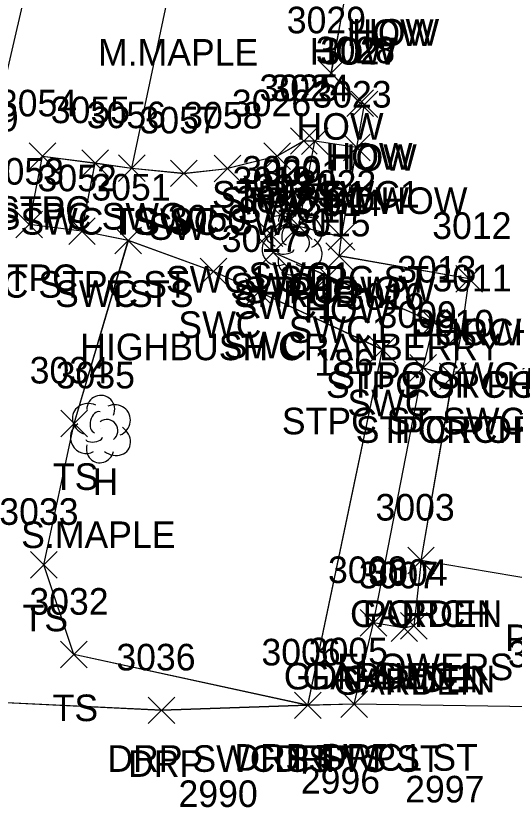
# Model space of a CAD drawing. Extents: x 1554668 to 1563881, y 831386 to 834374.
# Drawn here: x 1562324.3 to 1562361.7, y 832881 to 832940.2 of the extents above; entities that cross this region are included whole.
import ezdxf

# ---------------------------------------------------------------- set-up
doc = ezdxf.new("R2010")
doc.units = 0
for name, color, linetype in [('L_A', 7, 'Continuous'), ('L_C', 7, 'Continuous'), ('L_I', 7, 'Continuous'), ('L_TIC', 7, 'Continuous'), ('LAPB', 7, 'Continuous'), ('LBC', 7, 'Continuous'), ('LBF', 7, 'Continuous'), ('LELB', 7, 'Continuous'), ('LSH', 7, 'Continuous'), ('LTD', 7, 'Continuous'), ('R_A', 7, 'Continuous'), ('R_I', 7, 'Continuous'), ('R_TIC', 7, 'Continuous'), ('RDP', 7, 'Continuous'), ('RSW', 7, 'Continuous')]:
    doc.layers.add(name, color=color, linetype=linetype)

msp = doc.modelspace()

# ---------------------------------------------------------------- linework, layer by layer
at = {"layer": 'L_TIC'}
for points in [[(1562346.972, 832934.898), (1562348.972, 832936.898)], [(1562348.972, 832934.898), (1562346.972, 832936.898)], [(1562349.149, 832932.641), (1562351.149, 832934.641)], [(1562351.149, 832932.641), (1562349.149, 832934.641)], [(1562349.474, 832932.561), (1562351.474, 832934.561)], [(1562351.474, 832932.561), (1562349.474, 832934.561)], [(1562345.729, 832929.795), (1562347.729, 832931.795)], [(1562347.729, 832929.795), (1562345.729, 832931.795)], [(1562348.891, 832929.316), (1562350.891, 832931.316)], [(1562350.891, 832929.316), (1562348.891, 832931.316)], [(1562348.891, 832929.316), (1562350.891, 832931.316)], [(1562350.891, 832929.316), (1562348.891, 832931.316)], [(1562325.275, 832928.654), (1562327.275, 832930.654)], [(1562327.275, 832928.654), (1562325.275, 832930.654)], [(1562329.242, 832928.144), (1562331.242, 832930.144)], [(1562331.242, 832928.144), (1562329.242, 832930.144)], [(1562331.997, 832927.766), (1562333.997, 832929.766)], [(1562333.997, 832927.766), (1562331.997, 832929.766)], [(1562324.287, 832923.522), (1562326.287, 832925.522)], [(1562326.287, 832923.522), (1562324.287, 832925.522)], [(1562344.526, 832923.409), (1562346.526, 832925.409)], [(1562346.526, 832923.409), (1562344.526, 832925.409)], [(1562328.249, 832923.024), (1562330.249, 832925.024)], [(1562330.249, 832923.024), (1562328.249, 832925.024)], [(1562347.734, 832922.609), (1562349.734, 832924.609)], [(1562349.734, 832922.609), (1562347.734, 832924.609)], [(1562347.734, 832922.609), (1562349.734, 832924.609)], [(1562349.734, 832922.609), (1562347.734, 832924.609)], [(1562331.724, 832922.328), (1562333.724, 832924.328)], [(1562333.724, 832922.328), (1562331.724, 832924.328)], [(1562347.552, 832921.156), (1562349.552, 832923.156)], [(1562349.552, 832921.156), (1562347.552, 832923.156)], [(1562357.321, 832919.438), (1562359.321, 832921.438)], [(1562359.321, 832919.438), (1562357.321, 832921.438)], [(1562357.321, 832919.438), (1562359.321, 832921.438)], [(1562359.321, 832919.438), (1562357.321, 832921.438)], [(1562354.69, 832916.16), (1562356.69, 832918.16)], [(1562356.69, 832916.16), (1562354.69, 832918.16)], [(1562356.767, 832915.497), (1562358.767, 832917.497)], [(1562358.767, 832915.497), (1562356.767, 832917.497)], [(1562356.767, 832915.497), (1562358.767, 832917.497)], [(1562358.767, 832915.497), (1562356.767, 832917.497)], [(1562353.869, 832912.753), (1562355.869, 832914.753)], [(1562355.869, 832912.753), (1562353.869, 832914.753)], [(1562356.106, 832912.111), (1562358.106, 832914.111)], [(1562358.106, 832912.111), (1562356.106, 832914.111)], [(1562356.106, 832912.111), (1562358.106, 832914.111)], [(1562358.106, 832912.111), (1562356.106, 832914.111)], [(1562327.658, 832908.574), (1562329.658, 832910.574)], [(1562329.658, 832908.574), (1562327.658, 832910.574)], [(1562325.378, 832897.947), (1562327.378, 832899.947)], [(1562327.378, 832897.947), (1562325.378, 832899.947)], [(1562353.707, 832898.27), (1562355.707, 832900.27)], [(1562355.707, 832898.27), (1562353.707, 832900.27)], [(1562353.707, 832898.27), (1562355.707, 832900.27)], [(1562355.707, 832898.27), (1562353.707, 832900.27)], [(1562350.142, 832893.573), (1562352.142, 832895.573)], [(1562352.142, 832893.573), (1562350.142, 832895.573)], [(1562352.456, 832893.173), (1562354.456, 832895.173)], [(1562354.456, 832893.173), (1562352.456, 832895.173)], [(1562353.171, 832893.365), (1562355.171, 832895.365)], [(1562355.171, 832893.365), (1562353.171, 832895.365)], [(1562327.636, 832891.192), (1562329.636, 832893.192)], [(1562329.636, 832891.192), (1562327.636, 832893.192)], [(1562345.198, 832887.38), (1562347.198, 832889.38)], [(1562347.198, 832887.38), (1562345.198, 832889.38)]]:
    msp.add_lwpolyline(points, dxfattribs=at)
at = {"layer": 'LAPB'}
for points in [[(1562354.707, 832899.27), (1562354.171, 832894.365), (1562353.456, 832894.173), (1562351.142, 832894.573)], [(1562354.708, 832899.274), (1562354.176, 832894.369), (1562353.461, 832894.177), (1562351.145, 832894.576)], [(1562354.708, 832899.274), (1562354.176, 832894.369), (1562353.461, 832894.177), (1562351.145, 832894.576)], [(1562354.708, 832899.274), (1562354.176, 832894.369), (1562353.461, 832894.177), (1562351.145, 832894.576)]]:
    msp.add_lwpolyline(points, dxfattribs=at)
at = {"layer": 'LBC'}
for points in [[(1562358.321, 832920.438), (1562348.552, 832922.156), (1562348.734, 832923.609), (1562349.891, 832930.316), (1562350.474, 832933.561), (1562350.149, 832933.641), (1562347.972, 832935.898), (1562348.977, 832941.538), (1562351.74, 832942.941), (1562352.149, 832942.969), (1562352.761, 832946.308), (1562367.703, 832943.769), (1562368.33, 832948.422), (1562383.303, 832945.802)], [(1562358.328, 832920.443), (1562348.553, 832922.16), (1562348.735, 832923.612), (1562349.892, 832930.319), (1562350.474, 832933.563), (1562350.15, 832933.645), (1562347.978, 832935.903), (1562348.984, 832941.544), (1562351.739, 832942.942), (1562352.147, 832942.973), (1562352.76, 832946.31), (1562367.705, 832943.767), (1562368.327, 832948.426), (1562383.305, 832945.799)], [(1562358.328, 832920.443), (1562348.553, 832922.16), (1562348.735, 832923.612), (1562349.892, 832930.319), (1562350.474, 832933.563), (1562350.15, 832933.645), (1562347.978, 832935.903), (1562348.984, 832941.544), (1562351.739, 832942.942), (1562352.147, 832942.973), (1562352.76, 832946.31), (1562367.705, 832943.767), (1562368.327, 832948.426), (1562383.305, 832945.799)], [(1562358.328, 832920.443), (1562348.553, 832922.16), (1562348.735, 832923.612), (1562349.892, 832930.319), (1562350.474, 832933.563), (1562350.15, 832933.645), (1562347.978, 832935.903), (1562348.984, 832941.544), (1562351.739, 832942.942), (1562352.147, 832942.973), (1562352.76, 832946.31), (1562367.705, 832943.767), (1562368.327, 832948.426), (1562383.305, 832945.799)]]:
    msp.add_lwpolyline(points, dxfattribs=at)
at = {"layer": 'LBF'}
for points in [[(1562349.891, 832930.316), (1562346.729, 832930.795)], [(1562349.892, 832930.319), (1562346.731, 832930.798)], [(1562349.892, 832930.319), (1562346.731, 832930.798)], [(1562349.892, 832930.319), (1562346.731, 832930.798)], [(1562329.249, 832924.024), (1562325.287, 832924.522), (1562326.275, 832929.654), (1562330.242, 832929.144)], [(1562329.249, 832924.027), (1562325.29, 832924.526), (1562326.279, 832929.659), (1562330.249, 832929.15)], [(1562329.249, 832924.027), (1562325.29, 832924.526), (1562326.279, 832929.659), (1562330.249, 832929.15)], [(1562329.249, 832924.027), (1562325.29, 832924.526), (1562326.279, 832929.659), (1562330.249, 832929.15)], [(1562345.525, 832924.411), (1562348.735, 832923.612)], [(1562345.525, 832924.411), (1562348.735, 832923.612)], [(1562345.525, 832924.411), (1562348.735, 832923.612)], [(1562345.526, 832924.409), (1562348.734, 832923.609)], [(1562365.387, 832897.458), (1562354.707, 832899.27), (1562357.106, 832913.111), (1562357.767, 832916.497), (1562358.321, 832920.438)], [(1562365.391, 832897.462), (1562354.708, 832899.274), (1562357.112, 832913.116), (1562357.767, 832916.499), (1562358.328, 832920.443)], [(1562365.391, 832897.462), (1562354.708, 832899.274), (1562357.112, 832913.116), (1562357.767, 832916.499), (1562358.328, 832920.443)], [(1562365.391, 832897.462), (1562354.708, 832899.274), (1562357.112, 832913.116), (1562357.767, 832916.499), (1562358.328, 832920.443)], [(1562357.767, 832916.497), (1562355.69, 832917.16)], [(1562357.767, 832916.499), (1562355.694, 832917.163)], [(1562357.767, 832916.499), (1562355.694, 832917.163)], [(1562357.767, 832916.499), (1562355.694, 832917.163)], [(1562354.869, 832913.753), (1562357.106, 832913.111)], [(1562354.871, 832913.757), (1562357.112, 832913.116)], [(1562354.871, 832913.757), (1562357.112, 832913.116)], [(1562354.871, 832913.757), (1562357.112, 832913.116)]]:
    msp.add_lwpolyline(points, dxfattribs=at)
at = {"layer": 'LELB'}
for points in [[(1562320.933, 832888.699), (1562319.855, 832898.005), (1562321.79, 832909.949), (1562321.89, 832928.532), (1562326.185, 832947.071), (1562330.263, 832960.897)], [(1562320.937, 832888.702), (1562319.857, 832898.008), (1562321.794, 832909.953), (1562321.888, 832928.533), (1562326.19, 832947.076), (1562330.263, 832960.896)], [(1562320.937, 832888.702), (1562319.857, 832898.008), (1562321.794, 832909.953), (1562321.888, 832928.533), (1562326.19, 832947.076), (1562330.263, 832960.896)], [(1562320.937, 832888.702), (1562319.857, 832898.008), (1562321.794, 832909.953), (1562321.888, 832928.533), (1562326.19, 832947.076), (1562330.263, 832960.896)], [(1562332.997, 832928.766), (1562336.513, 832945.467), (1562340.385, 832956.799), (1562362.76, 832955.082), (1562385.034, 832951.602)], [(1562333.002, 832928.77), (1562336.512, 832945.469), (1562340.385, 832956.797), (1562362.759, 832955.082), (1562385.031, 832951.604)], [(1562333.002, 832928.77), (1562336.512, 832945.469), (1562340.385, 832956.797), (1562362.759, 832955.082), (1562385.031, 832951.604)], [(1562333.002, 832928.77), (1562336.512, 832945.469), (1562340.385, 832956.797), (1562362.759, 832955.082), (1562385.031, 832951.604)], [(1562346.198, 832888.38), (1562328.636, 832892.192), (1562326.378, 832898.947), (1562328.658, 832909.574), (1562332.724, 832923.328)], [(1562346.204, 832888.384), (1562328.636, 832892.196), (1562326.383, 832898.951), (1562328.662, 832909.579), (1562332.73, 832923.333)], [(1562346.204, 832888.384), (1562328.636, 832892.196), (1562326.383, 832898.951), (1562328.662, 832909.579), (1562332.73, 832923.333)], [(1562346.204, 832888.384), (1562328.636, 832892.196), (1562326.383, 832898.951), (1562328.662, 832909.579), (1562332.73, 832923.333)]]:
    msp.add_lwpolyline(points, dxfattribs=at)
at = {"layer": 'LSH'}
msp.add_line((1562345.006, 832923.326), (1562345.006, 832923.326), dxfattribs=at)
msp.add_line((1562345.006, 832923.326), (1562345.006, 832923.326), dxfattribs=at)
msp.add_arc((1562345.053, 832924.76), 1.047, 335.52715, 180.95627, dxfattribs=at)
for centre, major_axis, ratio, start_param, end_param in [((1562344.214, 832923.993), (1.21, -0.512), 0.895232, 1.570796, 4.712389), ((1562346.048, 832923.91), (-1.141, -0.483), 0.949671, 1.570796, 4.712389), ((1562344.798, 832923.785), (-0.208, -0.792), 0.645439, 3.141593, 6.283185), ((1562345.506, 832923.16), (-0.5, 0.667), 0.989748, 3.141593, 6.283185), ((1562343.923, 832922.618), (0.584, -1.042), 0.959034, 3.141593, 6.283185), ((1562346.006, 832922.493), (-1.09, 0.792), 0.841452, 1.570796, 4.712389), ((1562344.548, 832922.576), (-0.625, -0.083), 0.423636, 0, 3.141593), ((1562345.006, 832921.826), (0.265, 1.061), 0.942809, 1.570796, 4.712389)]:
    msp.add_ellipse(centre, major_axis=major_axis, ratio=ratio, start_param=start_param, end_param=end_param, dxfattribs=at)
at = {"layer": 'LTD'}
msp.add_line((1562330.616, 832909.203), (1562330.616, 832909.203), dxfattribs=at)
msp.add_line((1562330.616, 832909.203), (1562330.616, 832909.203), dxfattribs=at)
msp.add_arc((1562330.663, 832910.637), 1.047, 335.52715, 180.95627, dxfattribs=at)
for centre, major_axis, ratio, start_param, end_param in [((1562329.824, 832909.87), (1.21, -0.512), 0.895232, 1.570796, 4.712389), ((1562331.658, 832909.787), (-1.141, -0.483), 0.949671, 1.570796, 4.712389), ((1562330.408, 832909.661), (-0.208, -0.792), 0.645439, 3.141593, 6.283185), ((1562331.116, 832909.037), (-0.5, 0.667), 0.989748, 3.141593, 6.283185), ((1562329.533, 832908.495), (0.584, -1.042), 0.959034, 3.141593, 6.283185), ((1562331.616, 832908.37), (-1.09, 0.792), 0.841452, 1.570796, 4.712389), ((1562330.158, 832908.453), (-0.625, -0.083), 0.423636, 0, 3.141593), ((1562330.616, 832907.703), (0.265, 1.061), 0.942809, 1.570796, 4.712389)]:
    msp.add_ellipse(centre, major_axis=major_axis, ratio=ratio, start_param=start_param, end_param=end_param, dxfattribs=at)
at = {"layer": 'R_TIC'}
for points in [[(1562344.91, 832929.803), (1562346.91, 832931.803)], [(1562346.91, 832929.803), (1562344.91, 832931.803)], [(1562345.729, 832929.795), (1562347.729, 832931.795)], [(1562347.729, 832929.795), (1562345.729, 832931.795)], [(1562342.9, 832928.666), (1562344.9, 832930.666)], [(1562344.9, 832928.666), (1562342.9, 832930.666)], [(1562329.242, 832928.144), (1562331.242, 832930.144)], [(1562331.242, 832928.144), (1562329.242, 832930.144)], [(1562331.997, 832927.766), (1562333.997, 832929.766)], [(1562333.997, 832927.766), (1562331.997, 832929.766)], [(1562335.908, 832927.372), (1562337.908, 832929.372)], [(1562337.908, 832927.372), (1562335.908, 832929.372)], [(1562339.187, 832927.742), (1562341.187, 832929.742)], [(1562341.187, 832927.742), (1562339.187, 832929.742)], [(1562339.187, 832927.742), (1562341.187, 832929.742)], [(1562341.187, 832927.742), (1562339.187, 832929.742)], [(1562343.709, 832923.674), (1562345.709, 832925.674)], [(1562345.709, 832923.674), (1562343.709, 832925.674)], [(1562344.526, 832923.409), (1562346.526, 832925.409)], [(1562346.526, 832923.409), (1562344.526, 832925.409)], [(1562328.249, 832923.024), (1562330.249, 832925.024)], [(1562330.249, 832923.024), (1562328.249, 832925.024)], [(1562342.343, 832922.874), (1562344.343, 832924.874)], [(1562344.343, 832922.874), (1562342.343, 832924.874)], [(1562331.724, 832922.328), (1562333.724, 832924.328)], [(1562333.724, 832922.328), (1562331.724, 832924.328)], [(1562342.603, 832921.429), (1562344.603, 832923.429)], [(1562344.603, 832921.429), (1562342.603, 832923.429)], [(1562338.12, 832920), (1562340.12, 832922)], [(1562340.12, 832920), (1562338.12, 832922)], [(1562346.733, 832919.629), (1562348.733, 832921.629)], [(1562348.733, 832919.629), (1562346.733, 832921.629)], [(1562341.518, 832918.463), (1562343.518, 832920.463)], [(1562343.518, 832918.463), (1562341.518, 832920.463)], [(1562354.69, 832916.16), (1562356.69, 832918.16)], [(1562356.69, 832916.16), (1562354.69, 832918.16)], [(1562350.818, 832914.116), (1562352.818, 832916.116)], [(1562352.818, 832914.116), (1562350.818, 832916.116)], [(1562353.869, 832912.753), (1562355.869, 832914.753)], [(1562355.869, 832912.753), (1562353.869, 832914.753)], [(1562350.142, 832893.573), (1562352.142, 832895.573)], [(1562352.142, 832893.573), (1562350.142, 832895.573)], [(1562345.198, 832887.38), (1562347.198, 832889.38)], [(1562347.198, 832887.38), (1562345.198, 832889.38)], [(1562345.198, 832887.38), (1562347.198, 832889.38)], [(1562347.198, 832887.38), (1562345.198, 832889.38)], [(1562348.694, 832887.463), (1562350.694, 832889.463)], [(1562350.694, 832887.463), (1562348.694, 832889.463)], [(1562348.694, 832887.463), (1562350.694, 832889.463)], [(1562350.694, 832887.463), (1562348.694, 832889.463)], [(1562334.222, 832887.003), (1562336.222, 832889.003)], [(1562336.222, 832887.003), (1562334.222, 832889.003)]]:
    msp.add_lwpolyline(points, dxfattribs=at)
at = {"layer": 'RDP'}
for points in [[(1562339.386, 832874.587), (1562339.844, 832877.738), (1562348.998, 832878.744), (1562356.778, 832878.08), (1562362.281, 832875.958), (1562364.736, 832888.236), (1562349.694, 832888.463), (1562346.198, 832888.38), (1562335.222, 832888.003), (1562320.933, 832888.699), (1562313.466, 832890.153), (1562308.055, 832893.341)], [(1562339.39, 832874.591), (1562339.85, 832877.741), (1562349.005, 832878.748), (1562356.782, 832878.084), (1562362.287, 832875.961), (1562364.741, 832888.24), (1562349.692, 832888.466), (1562346.204, 832888.384), (1562335.221, 832888.007), (1562320.937, 832888.702), (1562313.465, 832890.156), (1562308.061, 832893.345)], [(1562339.39, 832874.591), (1562339.85, 832877.741), (1562349.005, 832878.748), (1562356.782, 832878.084), (1562362.287, 832875.961), (1562364.741, 832888.24), (1562349.692, 832888.466), (1562346.204, 832888.384), (1562335.221, 832888.007), (1562320.937, 832888.702), (1562313.465, 832890.156), (1562308.061, 832893.345)], [(1562339.39, 832874.591), (1562339.85, 832877.741), (1562349.005, 832878.748), (1562356.782, 832878.084), (1562362.287, 832875.961), (1562364.741, 832888.24), (1562349.692, 832888.466), (1562346.204, 832888.384), (1562335.221, 832888.007), (1562320.937, 832888.702), (1562313.465, 832890.156), (1562308.061, 832893.345)]]:
    msp.add_lwpolyline(points, dxfattribs=at)
at = {"layer": 'RSW'}
for points in [[(1562349.694, 832888.463), (1562351.142, 832894.573), (1562354.869, 832913.753), (1562355.69, 832917.16), (1562347.733, 832920.629), (1562343.603, 832922.429), (1562343.343, 832923.874), (1562344.709, 832924.674), (1562345.526, 832924.409), (1562346.729, 832930.795), (1562345.91, 832930.803), (1562343.9, 832929.666), (1562340.187, 832928.742)], [(1562349.692, 832888.466), (1562351.145, 832894.576), (1562354.871, 832913.757), (1562355.694, 832917.163), (1562347.735, 832920.633), (1562343.607, 832922.434), (1562343.349, 832923.879), (1562344.713, 832924.679), (1562345.525, 832924.411), (1562346.731, 832930.798), (1562345.909, 832930.805), (1562343.902, 832929.669), (1562340.193, 832928.747)], [(1562349.692, 832888.466), (1562351.145, 832894.576), (1562354.871, 832913.757), (1562355.694, 832917.163), (1562347.735, 832920.633), (1562343.607, 832922.434), (1562343.349, 832923.879), (1562344.713, 832924.679), (1562345.525, 832924.411), (1562346.731, 832930.798), (1562345.909, 832930.805), (1562343.902, 832929.669), (1562340.193, 832928.747)], [(1562349.692, 832888.466), (1562351.145, 832894.576), (1562354.871, 832913.757), (1562355.694, 832917.163), (1562347.735, 832920.633), (1562343.607, 832922.434), (1562343.349, 832923.879), (1562344.713, 832924.679), (1562345.525, 832924.411), (1562346.731, 832930.798), (1562345.909, 832930.805), (1562343.902, 832929.669), (1562340.193, 832928.747)], [(1562346.204, 832888.384), (1562351.817, 832915.119), (1562342.522, 832919.467), (1562339.123, 832921.004), (1562332.73, 832923.333), (1562329.249, 832924.027), (1562330.249, 832929.15), (1562333.002, 832928.77), (1562336.915, 832928.378), (1562340.193, 832928.747)], [(1562346.204, 832888.384), (1562351.817, 832915.119), (1562342.522, 832919.467), (1562339.123, 832921.004), (1562332.73, 832923.333), (1562329.249, 832924.027), (1562330.249, 832929.15), (1562333.002, 832928.77), (1562336.915, 832928.378), (1562340.193, 832928.747)], [(1562346.204, 832888.384), (1562351.817, 832915.119), (1562342.522, 832919.467), (1562339.123, 832921.004), (1562332.73, 832923.333), (1562329.249, 832924.027), (1562330.249, 832929.15), (1562333.002, 832928.77), (1562336.915, 832928.378), (1562340.193, 832928.747)], [(1562346.198, 832888.38), (1562351.818, 832915.116), (1562342.518, 832919.463), (1562339.12, 832921), (1562332.724, 832923.328), (1562329.249, 832924.024), (1562330.242, 832929.144), (1562332.997, 832928.766), (1562336.908, 832928.372), (1562340.187, 832928.742)]]:
    msp.add_lwpolyline(points, dxfattribs=at)

# ---------------------------------------------------------------- texts
at = {"layer": 'L_A'}
for s, p in [('HOW', (1562349.535, 832937.969)), ('HOW', (1562349.125, 832937.941)), ('HOW', (1562346.363, 832936.538)), ('HOW', (1562345.358, 832930.898)), ('HOW', (1562347.535, 832928.641)), ('HOW', (1562347.86, 832928.561)), ('STPC SWC1', (1562339.013, 832925.795)), ('STPC ST HOW', (1562339.623, 832925.316)), ('HOW', (1562347.277, 832925.316)), ('STPC', (1562322.787, 832924.654)), ('STPC SWC', (1562322.848, 832924.144)), ('TS', (1562331.406, 832923.766)), ('SWC STPC ST', (1562318.989, 832919.024)), ('STPC', (1562321.799, 832919.522)), ('SWC1 STPC ST', (1562335.549, 832919.409)), ('STPC HOW', (1562341.364, 832918.609)), ('HOW', (1562346.12, 832918.609)), ('TS', (1562331.133, 832918.328)), ('SHRUB', (1562340.636, 832918.326)), ('HOW', (1562345.938, 832917.156)), ('PORCH', (1562353.943, 832915.438)), ('HOW', (1562355.707, 832915.438)), ('STPC SWC1', (1562347.974, 832912.16)), ('STPC ST POR', (1562347.57, 832911.497)), ('PORCH', (1562353.389, 832911.497)), ('STPC ST SWC1', (1562344.255, 832908.753)), ('STPC POR', (1562349.806, 832908.111)), ('PORCH', (1562352.728, 832908.111)), ('TS', (1562327.067, 832904.574)), ('H', (1562330.049, 832904.203)), ('GARDEN', (1562349.376, 832894.27)), ('PORCH', (1562350.329, 832894.27)), ('TS', (1562324.787, 832893.947)), ('PORCH', (1562361.009, 832892.458)), ('GARDEN', (1562345.812, 832889.573)), ('GARDEN', (1562348.125, 832889.173)), ('GARDEN', (1562348.84, 832889.365)), ('TS', (1562327.045, 832887.192)), ('TS', (1562344.608, 832883.38))]:
    msp.add_text(s, height=2, dxfattribs=at).set_placement(p)
at = {"layer": 'L_C'}
for s, p in [('M.MAPLE', (1562330.45, 832936.467)), ('HIGHBUSH CRANBERRY', (1562329.116, 832914.326)), ('186', (1562346.702, 832913.156)), ('S.MAPLE', (1562324.679, 832900.203)), ('FLOWERS', (1562348.407, 832890.27))]:
    msp.add_text(s, height=2, dxfattribs=at).set_placement(p)
at = {"layer": 'L_I'}
for s, p in [('3029', (1562344.626, 832938.898)), ('3028', (1562346.81, 832936.641)), ('3027', (1562347.136, 832936.561)), ('3024', (1562343.391, 832933.795)), ('3023', (1562346.552, 832933.316)), ('3023', (1562346.552, 832933.316)), ('3054', (1562322.936, 832932.654)), ('3055', (1562326.903, 832932.144)), ('3049', (1562318.543, 832931.532)), ('3056', (1562329.603, 832931.766)), ('3053', (1562321.948, 832927.522)), ('3021', (1562342.754, 832927.409)), ('3052', (1562325.911, 832927.024)), ('3051', (1562329.952, 832926.328)), ('3031', (1562342.235, 832926.326)), ('3022', (1562345.396, 832926.609)), ('3022', (1562345.396, 832926.609)), ('3014', (1562345.781, 832925.156)), ('3012', (1562355.55, 832923.438)), ('3012', (1562355.55, 832923.438)), ('3013', (1562352.918, 832920.16)), ('3011', (1562355.562, 832919.497)), ('3011', (1562355.562, 832919.497)), ('3009', (1562351.444, 832916.753)), ('3010', (1562354.247, 832916.111)), ('3010', (1562354.247, 832916.111)), ('3034', (1562325.319, 832912.574)), ('3035', (1562327.278, 832912.203)), ('3033', (1562323.039, 832901.947)), ('3003', (1562351.289, 832902.27)), ('3003', (1562351.289, 832902.27)), ('3008', (1562347.725, 832897.573)), ('3007', (1562350.038, 832897.173)), ('3004', (1562350.754, 832897.365)), ('3032', (1562325.297, 832895.192)), ('3006', (1562342.726, 832891.38))]:
    msp.add_text(s, height=2, dxfattribs=at).set_placement(p)
at = {"layer": 'R_A'}
for s, p in [('STPC SWC1', (1562339.013, 832925.795)), ('SWC1', (1562342.95, 832925.803)), ('SWC1', (1562340.94, 832924.666)), ('STPC SWC', (1562322.848, 832924.144)), ('SWC TS ST', (1562324.626, 832923.766)), ('SWC SWC1', (1562333.321, 832923.742)), ('SWC SWC1', (1562333.321, 832923.742)), ('SWC', (1562334.27, 832923.372)), ('SWC1', (1562341.748, 832919.674)), ('SWC STPC ST', (1562318.989, 832919.024)), ('SWC1 STPC ST', (1562335.549, 832919.409)), ('SWC1', (1562340.382, 832918.874)), ('SWC TS', (1562327.228, 832918.328)), ('SWC1', (1562340.642, 832917.429)), ('SWC', (1562336.482, 832916)), ('SWC1', (1562344.772, 832915.629)), ('SWC', (1562339.88, 832914.463)), ('STPC SWC1', (1562347.974, 832912.16)), ('SWC', (1562349.18, 832910.116)), ('STPC ST SWC1', (1562344.255, 832908.753)), ('GDN SWC1', (1562344.402, 832889.573)), ('DRP SWC ST TS ST', (1562331.151, 832883.38)), ('DRP', (1562332.71, 832883.003)), ('DRP SWC1 ST', (1562340.694, 832883.463)), ('DRP', (1562343.686, 832883.38)), ('DRP', (1562347.182, 832883.463))]:
    msp.add_text(s, height=2, dxfattribs=at).set_placement(p)
at = {"layer": 'R_I'}
for s, p in [('3025', (1562342.572, 832933.803)), ('3024', (1562343.391, 832933.795)), ('3026', (1562340.507, 832932.666)), ('3055', (1562326.903, 832932.144)), ('3056', (1562329.603, 832931.766)), ('3058', (1562336.849, 832931.742)), ('3058', (1562336.849, 832931.742)), ('3057', (1562333.569, 832931.372)), ('3020', (1562341.283, 832927.674)), ('3021', (1562342.754, 832927.409)), ('3052', (1562325.911, 832927.024)), ('3019', (1562340.563, 832926.874)), ('3051', (1562329.952, 832926.328)), ('3018', (1562340.831, 832925.429)), ('3050', (1562335.695, 832924)), ('3015', (1562344.961, 832923.629)), ('3017', (1562339.746, 832922.463)), ('3013', (1562352.918, 832920.16)), ('3016', (1562348.991, 832918.116)), ('3009', (1562351.444, 832916.753)), ('3008', (1562347.725, 832897.573)), ('3006', (1562342.726, 832891.38)), ('3006', (1562342.726, 832891.38)), ('3005', (1562346.277, 832891.463)), ('3005', (1562346.277, 832891.463)), ('3000', (1562361.233, 832891.236)), ('3036', (1562331.828, 832891.003)), ('2996', (1562345.683, 832881.744)), ('2990', (1562336.497, 832880.738)), ('2997', (1562353.518, 832881.08))]:
    msp.add_text(s, height=2, dxfattribs=at).set_placement(p)

doc.saveas('drawing.dxf')
